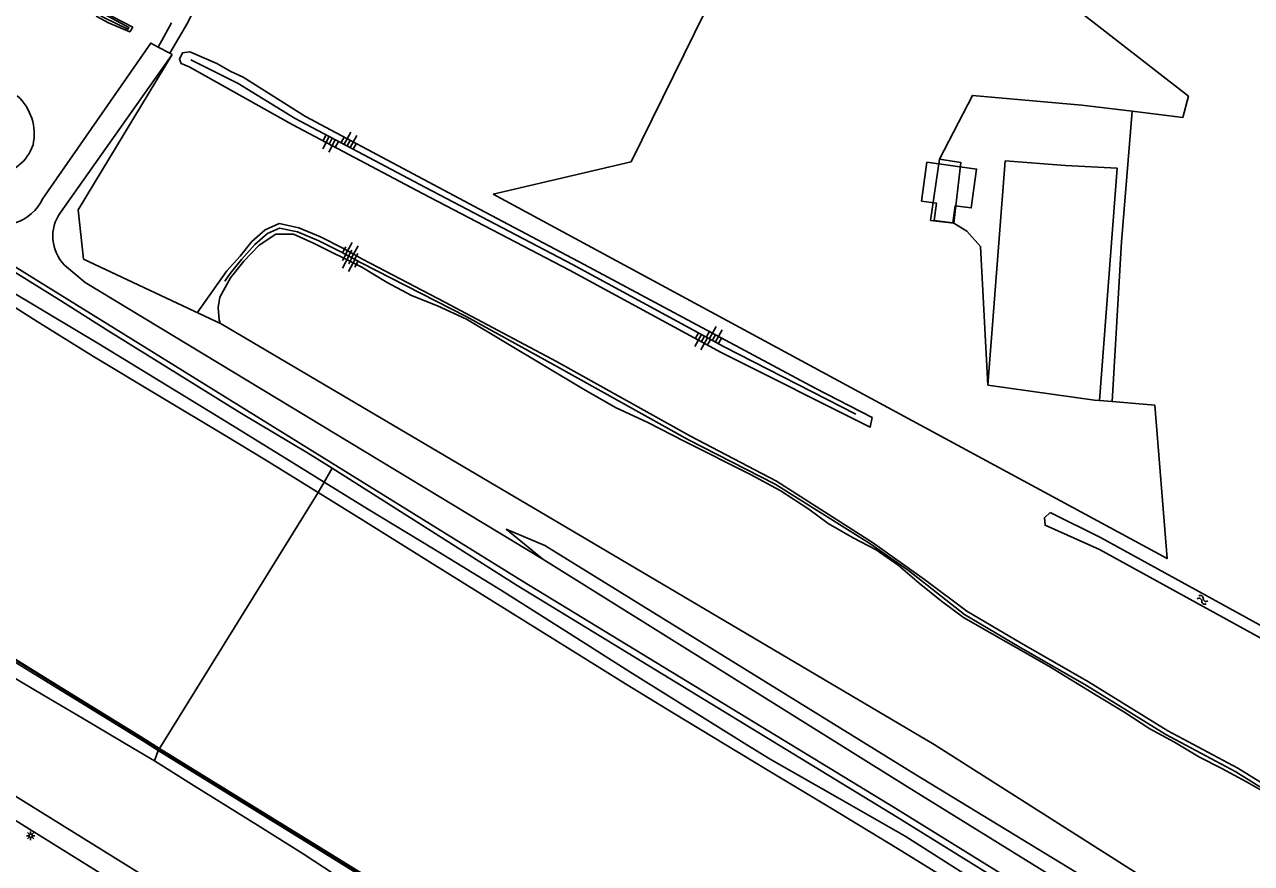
# Model space of a CAD drawing. Extents: x 128000 to 131008, y 398996 to 402500.
# Drawn here: x 129679.1 to 129857.1, y 399612.7 to 399734.5 of the extents above; entities that cross this region are included whole.
import ezdxf

# ---------------------------------------------------------------- set-up
doc = ezdxf.new("R2010")
doc.units = 0
for name, color, linetype in [('gg-bbg-luifel en loopbrug', 7, 'Continuous'), ('gg-knt-bovenkant onderkant talud', 7, 'Continuous'), ('gg-knt-bronhoudergrens', 7, 'Continuous'), ('gg-knt-onverhard', 7, 'Continuous'), ('gg-knt-verharding', 7, 'Continuous'), ('gg-kntw-beschoeiing', 7, 'Continuous'), ('gg-kntw-bovenkant insteek waterloop', 7, 'Continuous'), ('gg-kntw-waterlijn', 7, 'Continuous'), ('gt-grn-groengrens', 7, 'Continuous'), ('gt-symb-lichtmast', 7, 'Continuous'), ('gt-symb-talud symbool', 7, 'Continuous'), ('gt-symb-watersymbool', 7, 'Continuous'), ('gx-grn-maaiveld', 7, 'Continuous')]:
    doc.layers.add(name, color=color, linetype=linetype)

# ---------------------------------------------------------------- blocks, each defined once
blk = doc.blocks.new('gt0-TALUD_1')
at = {"layer": 'gt-symb-talud symbool'}
for p, q in [((-1, -1), (-1, 0)), ((-0.5, -2), (-0.5, 0)), ((0.5, -2), (0.5, 0)), ((1, -1), (1, 0)), ((0, -1), (0, 0))]:
    blk.add_line(p, q, dxfattribs=at)
blk = doc.blocks.new('gt0-LMAST')
at = {"layer": 'gt-symb-lichtmast'}
for p, q in [((-0.18, 0.17), (-0.45, 0.44)), ((-0.01, 0.25), (-0.01, 0.62)), ((0.17, 0.17), (0.44, 0.44)), ((-0.26, 0), (-0.63, 0)), ((-0.18, -0.18), (-0.45, -0.45)), ((-0.01, -0.25), (-0.01, -0.63)), ((0.44, -0.45), (0.17, -0.18)), ((0.24, 0), (0.62, 0))]:
    blk.add_line(p, q, dxfattribs=at)
blk.add_circle((-0.01, 0), 0.25, dxfattribs=at)
blk = doc.blocks.new('gt0-WA')
at = {"layer": 'gt-symb-watersymbool'}
for centre, start, end in [((-0.32, 0.02), 28.0725, 151.9275), ((0.43, 0.42), 208.0725, 331.9275), ((-0.32, -0.43), 28.0725, 151.9275), ((0.43, -0.03), 208.0725, 331.9275)]:
    blk.add_arc(centre, 0.425, start, end, dxfattribs=at)

msp = doc.modelspace()

# ---------------------------------------------------------------- linework, layer by layer
at = {"layer": 'gg-bbg-luifel en loopbrug'}
msp.add_lwpolyline([(129809.99, 399714.47), (129817.22, 399713.47), (129816.45, 399707.84), (129814.12, 399708.16), (129813.78, 399705.67), (129811.05, 399706.04), (129811.39, 399708.54), (129809.22, 399708.84), (129809.99, 399714.47)], dxfattribs=at)
at = {"layer": 'gg-knt-bovenkant onderkant talud'}
for points in [[(129703.06, 399730.51), (129702.01, 399730.37), (129701.56, 399729.42), (129701.8, 399728.82), (129702.95, 399728.32), (129717.93, 399719.97), (129736.84, 399709.95), (129758.13, 399698.81), (129780.16, 399686.87), (129801.76, 399676.02), (129802.07, 399677.42)], [(129802.07, 399677.42), (129793.78, 399681.67), (129760.28, 399699.64), (129745.09, 399707.64), (129719.83, 399721.1), (129710.81, 399726.81), (129709.02, 399727.62), (129706.99, 399728.78), (129703.06, 399730.51)], [(129799.72, 399677.92), (129780.6, 399687.71), (129758.58, 399699.65), (129737.28, 399710.79), (129718.37, 399720.81), (129710.06, 399725.89), (129703.22, 399729.33)], [(129861.09, 399622.86), (129855.13, 399626.54), (129844.96, 399631.96), (129833.46, 399639.08), (129823.68, 399644.69), (129815.79, 399649.34), (129809.65, 399653.93), (129802.12, 399659.32), (129788.19, 399668.21), (129775.73, 399674.74), (129756.28, 399685.56), (129740.05, 399694.17), (129728.14, 399700.4), (129725.26, 399702.01), (129722.04, 399703.64), (129718.86, 399704.96), (129716.02, 399705.58), (129714.02, 399704.65), (129712.06, 399702.97), (129710.35, 399700.84), (129708.44, 399698.71), (129704.15, 399692.64)], [(129707.47, 399691.08), (129707.33, 399691.59), (129707.17, 399693.39), (129707.41, 399694.88), (129708.98, 399697.71), (129710.89, 399700.14), (129713.15, 399702.46), (129715.56, 399704.04), (129718.1, 399704.02), (129721.03, 399702.75), (129728.03, 399699.25), (129731.7, 399697.03), (129735.22, 399695.15), (129739, 399693.63), (129743.22, 399691.7), (129760.18, 399681.54), (129764.85, 399678.91), (129769.51, 399676.73), (129774.78, 399674), (129784.41, 399669.18), (129788.72, 399666.86), (129792.89, 399664.13), (129795.66, 399662.07), (129799.19, 399660.04), (129802.66, 399658.22), (129805.83, 399656), (129808.9, 399653.39), (129812.12, 399650.77), (129815.34, 399648.4), (129827.69, 399641.37), (129834.83, 399636.98), (129838.6, 399634.75), (129842.37, 399632.28), (129845.94, 399630.31), (129849.57, 399628.13), (129852.79, 399626.51), (129856.36, 399624.59), (129859.74, 399622.62)], [(129860.73, 399622.35), (129854.83, 399626.01), (129844.65, 399631.42), (129833.14, 399638.55), (129823.37, 399644.16), (129815.45, 399648.83), (129807.35, 399655.22), (129801.75, 399659.13), (129787.97, 399667.76), (129775.43, 399674.19), (129755.98, 399685.02), (129743.17, 399692.1), (129727.93, 399699.9), (129724.97, 399701.47), (129721.78, 399703.07), (129718.67, 399704.36), (129716.09, 399704.93), (129714.36, 399704.12), (129712.51, 399702.54), (129710.55, 399700.37), (129708.92, 399698.33), (129708.16, 399697.24)], [(129982.91, 399515.07), (129967.5, 399526.78), (129889.3, 399576.36), (129808.35, 399625.62), (129754.57, 399658.86), (129748.97, 399661.21), (129754.27, 399656.9)]]:
    msp.add_lwpolyline(points, dxfattribs=at)
at = {"layer": 'gg-knt-bronhoudergrens'}
for p, q in [((129832.49, 399722.75), (129839.81, 399721.86)), ((129767.12, 399714.53), (129747.07, 399709.84)), ((129836.91, 399679.74), (129835.04, 399679.9))]:
    msp.add_line(p, q, dxfattribs=at)
for points in [[(129811.84, 399714.92), (129810.53, 399706.02), (129813.93, 399705.64)], [(129811.84, 399714.92), (129814.92, 399714.45), (129813.93, 399705.64)], [(129818.85, 399682.12), (129821.38, 399714.66), (129830.13, 399713.98)], [(129830.13, 399713.98), (129837.6, 399713.63), (129835.04, 399679.9)], [(129818.85, 399682.12), (129834.33, 399679.96), (129835.04, 399679.9)]]:
    msp.add_lwpolyline(points, dxfattribs=at)
at = {"layer": 'gg-knt-onverhard'}
for p, q in [((129698.49, 399731.18), (129700.39, 399734.72)), ((129700.18, 399730.29), (129698.49, 399731.18)), ((129684.29, 399707.18), (129700.51, 399730.11)), ((129700.51, 399730.11), (129700.18, 399730.29))]:
    msp.add_line(p, q, dxfattribs=at)
for points in [[(129700.18, 399730.29), (129702.76, 399734.75), (129709.53, 399748.49), (129719.67, 399777.19), (129728.91, 399799.09), (129732.8, 399809.51), (129736.46, 399810.52)], [(130081.11, 399436.78), (130078.66, 399440.3), (130075.32, 399446.59), (130069.9, 399457.01), (130067.71, 399460.19), (130064.86, 399462.78), (130033.37, 399479.53), (129998.18, 399501.49), (129963.46, 399523), (129886.11, 399570.77), (129805.48, 399620.69), (129751.35, 399653.68), (129674.24, 399701.44), (129648.22, 399716.93), (129619.95, 399733.15), (129580.08, 399756.93), (129552.54, 399774.52), (129554.67, 399777.2), (129581.37, 399759.63), (129622.13, 399735.75), (129649.95, 399719.68), (129672.48, 399706.36)], [(129698.49, 399731.18), (129697.39, 399731.77), (129681.72, 399709.2)], [(129754.27, 399656.9), (129687.88, 399697.03), (129684.9, 399699.52)], [(129982.91, 399515.07), (129966.77, 399525.17), (129887.84, 399573.95), (129807.2, 399623.83), (129754.27, 399656.9)]]:
    msp.add_lwpolyline(points, dxfattribs=at)
for centre, radius, start, end in [((129675.84, 399711.87), 6.46, 238.5947, 335.5803), ((129689.2, 399703.72), 6.01, 144.8239, 224.262)]:
    msp.add_arc(centre, radius, start, end, dxfattribs=at)
at = {"layer": 'gg-knt-verharding'}
for points in [[(129711.66, 399597.88), (129657.2, 399631.73), (129618.77, 399655.56), (129582.32, 399678.25), (129542.42, 399703.02)], [(129713.32, 399600.49), (129696.55, 399610.83), (129621.32, 399657.53)]]:
    msp.add_lwpolyline(points, dxfattribs=at)
at = {"layer": 'gg-kntw-beschoeiing'}
for points in [[(129420.35, 399801.64), (129484, 399762.22), (129563.34, 399713.23), (129639.93, 399665.65), (129698.6, 399629.32)], [(129698.6, 399629.32), (129797.73, 399567.94), (129943.14, 399477.81), (129972.44, 399460.19)]]:
    msp.add_lwpolyline(points, dxfattribs=at)
at = {"layer": 'gg-kntw-bovenkant insteek waterloop'}
for points in [[(129694.79, 399734.06), (129691.89, 399735.55), (129667.63, 399748.98)], [(129689.46, 399735.65), (129691.27, 399734.69), (129694.36, 399733.37), (129694.79, 399734.06)], [(129827.87, 399663.65), (129827.05, 399662.88), (129827.16, 399661.81), (129835.05, 399658.26), (129858.38, 399645.46), (129866.32, 399641.51), (129914.95, 399614.74), (129925.42, 399609.03), (129934.98, 399604.18), (129963.92, 399588.25), (129983.39, 399576.96), (129994.44, 399570.88), (130000, 399567.41)], [(130000, 399570.03), (129991.94, 399574.94), (129967.36, 399589.21), (129951.95, 399597.67), (129936.7, 399605.75), (129921.32, 399613.8), (129909.95, 399619.47), (129868.12, 399641.94), (129835.17, 399660), (129827.87, 399663.65)]]:
    msp.add_lwpolyline(points, dxfattribs=at)
for centre, radius, start, end in [((129672.98, 399718.57), 7.51, 347.7265, 47.6452), ((129674.05, 399719.18), 6.65, 277.9876, 340.6426)]:
    msp.add_arc(centre, radius, start, end, dxfattribs=at)
at = {"layer": 'gg-kntw-waterlijn'}
msp.add_lwpolyline([(129667.4, 399748.56), (129694.22, 399734.03), (129694.08, 399733.78), (129690.7, 399735.42), (129667.09, 399748)], dxfattribs=at)
at = {"layer": 'gt-grn-groengrens'}
for p, q in [((129686.87, 399707.56), (129700.51, 399730.11)), ((129687.66, 399700.4), (129686.87, 399707.56)), ((129707.62, 399691.01), (129687.66, 399700.4)), ((129757.59, 399661.57), (129707.62, 399691.01)), ((129811.04, 399629.97), (129757.59, 399661.57))]:
    msp.add_line(p, q, dxfattribs=at)
for points in [[(129839.81, 399721.86), (129838.24, 399702.91), (129836.91, 399679.74)], [(130033.52, 399496.61), (130030.06, 399497.69), (129970.24, 399531.29), (129889.84, 399579.91), (129811.04, 399629.97)]]:
    msp.add_lwpolyline(points, dxfattribs=at)
at = {"layer": 'gx-grn-maaiveld'}
for p, q in [((129723.74, 399670.09), (129722.56, 399668.07)), ((129722.56, 399668.07), (129721.67, 399666.54)), ((129721.67, 399666.54), (129698.67, 399629.43)), ((129698.49, 399629.13), (129698.67, 399629.43)), ((129697.92, 399627.6), (129698.49, 399629.13))]:
    msp.add_line(p, q, dxfattribs=at)
for points in [[(129698.49, 399629.13), (129695.79, 399630.8), (129670.04, 399646.65), (129640.1, 399665.14), (129614.96, 399680.78), (129599.59, 399690.35), (129590.1, 399696.31), (129571.5, 399707.86), (129552.59, 399719.43), (129540.68, 399726.82), (129525.13, 399736.41), (129506.87, 399747.76), (129487.08, 399759.98), (129462.7, 399775.05), (129441.1, 399788.41), (129422.96, 399799.63), (129420.22, 399801.34)], [(129551.08, 399774.5), (129556.96, 399770.85), (129568.41, 399763.71), (129575.95, 399758.91), (129584.3, 399753.67), (129594.06, 399747.82), (129603.57, 399742.17), (129610.43, 399738.03), (129622.11, 399730.92), (129631.48, 399725.13), (129641.29, 399719.16), (129645.19, 399716.9), (129661.06, 399707.88), (129668.36, 399703.85), (129676.64, 399699.17), (129684.46, 399694.32), (129690.93, 399690.2), (129704.34, 399681.87), (129710.33, 399678.18), (129720.12, 399672.29), (129723.74, 399670.09)], [(129839.81, 399721.86), (129847.12, 399720.97), (129847.96, 399724.05), (129809.19, 399754.22), (129802.32, 399753.61), (129793.2, 399752.29), (129783.93, 399748.79), (129767.12, 399714.53)], [(129603.18, 399741.64), (129619.26, 399731.92), (129621.74, 399730.38), (129631.18, 399724.11), (129640.65, 399717.83), (129650.48, 399711.88), (129660.03, 399706.21), (129667.66, 399701.51), (129675.26, 399696.83), (129682.65, 399692.41), (129689.87, 399688.1), (129695.34, 399684.77), (129709.24, 399676.26), (129719.11, 399670.2), (129722.56, 399668.07)], [(129602.22, 399740.07), (129611.6, 399734.18), (129620.75, 399728.39), (129627.03, 399724.52), (129640, 399716.6), (129649.77, 399710.7), (129659.69, 399704.69), (129659.91, 399704.55), (129674.33, 399695.53), (129680.91, 399691.37), (129689.1, 399686.27), (129698.69, 399680.52), (129708.21, 399674.82), (129713.93, 399671.32), (129721.67, 399666.54)], [(129698.67, 399629.43), (129695.89, 399631.15), (129683.44, 399638.85), (129670.12, 399647.05), (129640.32, 399665.44), (129627.89, 399673.2), (129615.17, 399681.11), (129599.82, 399690.74), (129596.5, 399692.83), (129590.2, 399696.77), (129581.23, 399702.33), (129571.77, 399708.31), (129562.1, 399714.17), (129552.78, 399719.83), (129546.15, 399723.87), (129540.91, 399727.1), (129533.63, 399731.57), (129525.32, 399736.77)], [(129811.84, 399714.92), (129816.61, 399724.17), (129832.49, 399722.75)], [(129836.91, 399679.74), (129843.06, 399679.21), (129844.85, 399656.96), (129747.07, 399709.84)], [(129813.93, 399705.64), (129815.81, 399704.46), (129817.8, 399702.27), (129818.85, 399682.12)], [(129723.74, 399670.09), (129750.54, 399653.06), (129805.67, 399619.45), (129885.49, 399569.96), (129962.61, 399521.88), (129997.53, 399500.53), (130032.62, 399478.48), (130049.09, 399469.59), (130065.98, 399459.88), (130067.94, 399457.96), (130069.59, 399455.47), (130074.63, 399446.28), (130078.17, 399440.02), (130081.11, 399436.78)], [(129722.56, 399668.07), (129729.01, 399664.1), (129738.41, 399658.4), (129748.13, 399652.45), (129757.64, 399646.44), (129766.92, 399640.54), (129783.87, 399629.94), (129787.29, 399627.86), (129797.04, 399622.29), (129806.84, 399616.67), (129817.51, 399609.93), (129828.16, 399603.14), (129837.47, 399597.6), (129846.69, 399592.14), (129849.63, 399590.33), (129865.45, 399580.4)], [(129721.67, 399666.54), (129728.16, 399662.53), (129737.84, 399656.49), (129747.31, 399650.59), (129762.57, 399641.11), (129766.29, 399638.81), (129773.26, 399634.55), (129786.61, 399626.45), (129796.03, 399620.8), (129805.76, 399614.92), (129816.62, 399608.16), (129827.54, 399601.32), (129836.59, 399595.74), (129845.91, 399589.97), (129855.07, 399584.16), (129864.32, 399578.29)], [(129697.92, 399627.6), (129694.9, 399629.43), (129687.48, 399633.82), (129681.76, 399637.18), (129670.85, 399643.63)], [(129698.67, 399629.43), (129708.38, 399623.41), (129720.47, 399615.95), (129728.05, 399611.29), (129735.97, 399606.38), (129745.82, 399600.2), (129755.59, 399594.16), (129764.2, 399588.79), (129777.96, 399580.32), (129789.74, 399573.07), (129801.23, 399565.88), (129813.7, 399558.12), (129826.36, 399550.24), (129836.08, 399544.24), (129845.79, 399538.25), (129856.42, 399531.64), (129867.05, 399525.02), (129881.36, 399516.13), (129884.27, 399514.33), (129895.06, 399507.76), (129905.85, 399501.18), (129908.16, 399499.75), (129923.85, 399490.02), (129931.26, 399485.43)], [(129724.03, 399611.17), (129719.49, 399614.11), (129713.28, 399618.03), (129703.3, 399624.25), (129697.92, 399627.6)], [(129698.49, 399629.13), (129720.31, 399615.62), (129735.72, 399606.08), (129755.31, 399593.84), (129777.85, 399579.88), (129801.01, 399565.61), (129826.19, 399549.93), (129845.52, 399538.01), (129866.96, 399524.71), (129884.04, 399514.04), (129905.78, 399500.79), (129923.62, 399489.78), (129939.63, 399479.81), (129965.07, 399464.21), (129965.31, 399464.65)]]:
    msp.add_lwpolyline(points, dxfattribs=at)

# ---------------------------------------------------------------- block references
at = {"layer": 'gt-symb-lichtmast'}
msp.add_blockref('gt0-LMAST', (129679.98, 399616.76), dxfattribs=at)
at = {"layer": 'gt-symb-talud symbool'}
for p, xscale, yscale, rotation in [((129723.73, 399717.96), 1.0001904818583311, 1.000190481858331, -27.76921269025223), ((129725.88, 399716.85), 0.9998499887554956, 0.9998499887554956, 151.17916405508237), ((129726.1, 399700.85), 0.9998499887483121, 0.999849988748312, 151.1791640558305), ((129726.59, 399700.62), 0.9997724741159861, 0.999772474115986, -27.846622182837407), ((129778.91, 399688.64), 0.9998499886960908, 0.9998499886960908, 151.17916405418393), ((129777.75, 399689.24), 0.9998499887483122, 0.9998499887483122, -28.82083594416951)]:
    msp.add_blockref('gt0-TALUD_1', p, dxfattribs=dict(at, xscale=xscale, yscale=yscale, rotation=rotation))
at = {"layer": 'gt-symb-watersymbool', "rotation": -28.743035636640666}
msp.add_blockref('gt0-WA', (129849.95, 399651.01), dxfattribs=at)

doc.saveas('drawing.dxf')
